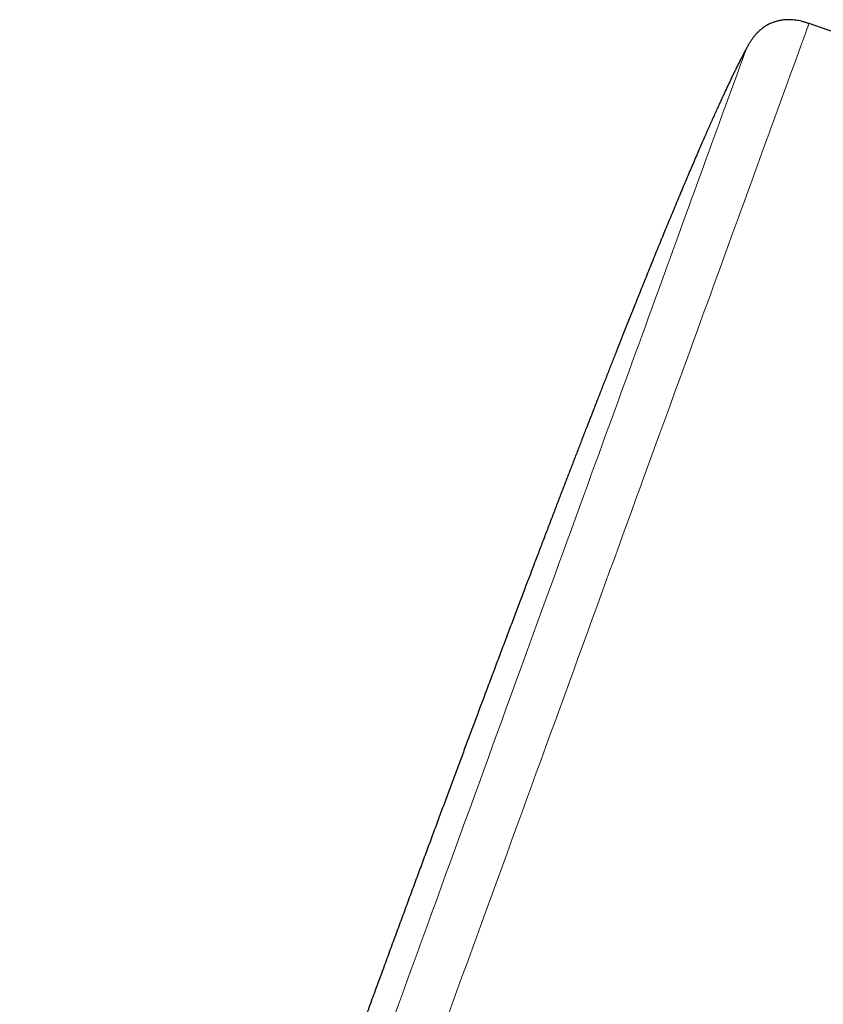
# Model space of a CAD drawing. Header units: millimetres. Extents: x 8 to 450, y 12 to 574.
# Tile 655 of 656: x 381 to 412, y 536 to 574. Entities that reach past the tile are written whole.
import ezdxf

# ---------------------------------------------------------------- set-up
doc = ezdxf.new("R2010")
doc.units = ezdxf.units.MM

msp = doc.modelspace()

# ---------------------------------------------------------------- linework, layer by layer
at = {"color": 7, "linetype": 'Continuous', "lineweight": 30}
msp.add_arc((-42.095, -750.704), 1400, 70.081968, 71.097779, dxfattribs=at)
at = {"color": 252, "linetype": 'Continuous', "lineweight": 0}
for points, knots in [([(380.97, 490.082), (381.728, 492.164), (383.97, 498.324), (388.938, 511.973), (395.282, 529.404), (401.627, 546.835), (407.005, 561.612), (410.599, 571.486), (411.44, 573.798), (411.44, 573.798)], [0.482659, 0.482659, 0.482659, 0.482659, 0.785398, 1.178097, 1.570796, 1.963495, 2.356194, 2.748894, 3.141593, 3.141593, 3.141593, 3.141593]), ([(404.216, 481.384), (404.634, 482.531), (405.118, 483.862), (406.206, 486.85), (406.81, 488.508), (408.119, 492.107), (408.826, 494.048), (410.322, 498.158), (411.111, 500.328), (412.752, 504.836), (413.604, 507.175), (415.344, 511.957), (416.233, 514.4), (418.026, 519.324), (418.929, 521.805), (420.723, 526.736), (421.615, 529.186), (423.362, 533.987), (424.218, 536.338), (425.87, 540.878), (426.667, 543.066), (428.178, 547.219), (428.893, 549.183), (430.223, 552.835), (430.837, 554.522), (431.947, 557.572), (432.443, 558.935), (433.303, 561.299), (433.668, 562.3), (434.255, 563.913), (434.478, 564.525), (434.775, 565.343), (434.85, 565.549), (434.85, 565.549)], [0, 0, 0, 0, 0.0625, 0.0625, 0.125, 0.125, 0.1875, 0.1875, 0.25, 0.25, 0.3125, 0.3125, 0.375, 0.375, 0.4375, 0.4375, 0.5, 0.5, 0.5625, 0.5625, 0.625, 0.625, 0.6875, 0.6875, 0.75, 0.75, 0.8125, 0.8125, 0.875, 0.875, 0.9375, 0.9375, 1, 1, 1, 1])]:
    msp.add_open_spline(points, degree=3, knots=knots, dxfattribs=at)
at = {"color": 7, "linetype": 'Continuous', "lineweight": 30}
for points, knots in [([(411.44, 573.798), (411.401, 573.811), (411.324, 573.838), (411.208, 573.873), (411.095, 573.902), (410.983, 573.924), (410.874, 573.939), (410.769, 573.948), (410.67, 573.951), (410.579, 573.949), (410.495, 573.944), (410.418, 573.935), (410.349, 573.924), (410.286, 573.912), (410.226, 573.898), (410.168, 573.883), (410.109, 573.864), (410.047, 573.842), (409.982, 573.816), (409.913, 573.784), (409.84, 573.746), (409.764, 573.701), (409.686, 573.649), (409.607, 573.589), (409.527, 573.522), (409.447, 573.447), (409.369, 573.364), (409.294, 573.274), (409.222, 573.177), (409.155, 573.073), (409.09, 572.964), (409.05, 572.888), (409.029, 572.85)], [0, 0, 0, 0, 0.043125, 0.084925, 0.125708, 0.165396, 0.203713, 0.240322, 0.274895, 0.30654, 0.335784, 0.362503, 0.38663, 0.409099, 0.429111, 0.450786, 0.471383, 0.493923, 0.518418, 0.544899, 0.5734, 0.603937, 0.636496, 0.671019, 0.707397, 0.745466, 0.785019, 0.825834, 0.867717, 0.910578, 0.954525, 1, 1, 1, 1]), ([(409.029, 572.849), (409.028, 572.848), (409.005, 572.804), (408.958, 572.717), (408.889, 572.584), (408.817, 572.443), (408.741, 572.294), (408.668, 572.148), (408.598, 572.005), (408.531, 571.869), (408.462, 571.726), (408.39, 571.577), (408.316, 571.421), (408.24, 571.259), (408.161, 571.09), (408.08, 570.915), (407.996, 570.732), (407.909, 570.542), (407.82, 570.345), (407.73, 570.144), (407.639, 569.94), (407.547, 569.733), (407.452, 569.519), (407.355, 569.298), (407.253, 569.064), (407.147, 568.818), (407.035, 568.558), (406.92, 568.29), (406.802, 568.013), (406.68, 567.726), (406.558, 567.437), (406.435, 567.144), (406.311, 566.848), (406.185, 566.544), (406.055, 566.23), (405.929, 565.927), (405.809, 565.634), (405.693, 565.352), (405.576, 565.064), (405.456, 564.769), (405.333, 564.468), (405.211, 564.166), (405.089, 563.863), (404.967, 563.561), (404.843, 563.252), (404.717, 562.937), (404.582, 562.599), (404.437, 562.236), (404.283, 561.849), (404.126, 561.453), (403.966, 561.048), (403.804, 560.637), (403.64, 560.219), (403.474, 559.795), (403.305, 559.363), (403.139, 558.938), (402.976, 558.52), (402.817, 558.111), (402.656, 557.695), (402.492, 557.271), (402.325, 556.839), (402.156, 556.4), (401.984, 555.954), (401.809, 555.5), (401.632, 555.038), (401.453, 554.568), (401.27, 554.091), (401.085, 553.605), (400.897, 553.112), (400.706, 552.61), (400.513, 552.1), (400.313, 551.574), (400.107, 551.03), (399.896, 550.469), (399.681, 549.899), (399.462, 549.32), (399.241, 548.731), (399.027, 548.162), (398.822, 547.614), (398.625, 547.088), (398.425, 546.554), (398.224, 546.014), (398.02, 545.469), (397.816, 544.921), (397.611, 544.369), (397.403, 543.81), (397.191, 543.239), (396.975, 542.658), (396.756, 542.065), (396.533, 541.465), (396.309, 540.857), (396.081, 540.241), (395.851, 539.617), (395.619, 538.986), (395.383, 538.347), (395.145, 537.7), (394.905, 537.045), (394.661, 536.383), (394.416, 535.712), (394.167, 535.033), (393.922, 534.365), (393.683, 533.709), (393.447, 533.065), (393.21, 532.414), (392.97, 531.757), (392.728, 531.092), (392.565, 530.646), (392.484, 530.422)], [0, 0, 0, 0, 0.0001489, 0.0032423, 0.0065221, 0.0099959, 0.0136714, 0.0175565, 0.020761, 0.0241033, 0.0275873, 0.0312166, 0.034995, 0.0389262, 0.043014, 0.0472622, 0.0516744, 0.0562545, 0.0610061, 0.065933, 0.0707424, 0.0757141, 0.0808513, 0.0861571, 0.0916346, 0.0976353, 0.1038364, 0.1102418, 0.1168552, 0.1236803, 0.1307208, 0.1375597, 0.1445966, 0.1518347, 0.159277, 0.1669268, 0.1734623, 0.1801459, 0.1869793, 0.1939644, 0.2011029, 0.2083968, 0.2154177, 0.2225798, 0.2298847, 0.2373337, 0.2449286, 0.2538801, 0.2630302, 0.2723814, 0.2819358, 0.291696, 0.3014843, 0.3114754, 0.3216717, 0.3320752, 0.3415411, 0.3511756, 0.3609802, 0.3709566, 0.3811064, 0.391431, 0.4019322, 0.4126114, 0.4234703, 0.4345104, 0.4457334, 0.4571407, 0.4687339, 0.4805148, 0.4924847, 0.5046453, 0.5175913, 0.5307501, 0.5441236, 0.5577135, 0.5715217, 0.5855501, 0.5977241, 0.6100616, 0.6225636, 0.6352315, 0.6480661, 0.6608351, 0.6737673, 0.6868636, 0.7001252, 0.713829, 0.7277071, 0.7417607, 0.755991, 0.770399, 0.784986, 0.799753, 0.8147012, 0.8298318, 0.8451459, 0.8606446, 0.8763291, 0.8922006, 0.9082601, 0.9231475, 0.9381947, 0.9534027, 0.9687723, 0.9843045, 1, 1, 1, 1])]:
    msp.add_open_spline(points, degree=3, knots=knots, dxfattribs=at)
at = {"color": 252, "linetype": 'Continuous', "lineweight": 0}
msp.add_open_spline([(409.029, 572.85), (409.029, 572.85), (408.218, 570.622), (404.755, 561.107), (399.572, 546.866), (395.496, 535.667), (393.458, 530.068)], degree=3, dxfattribs=at)

doc.saveas('drawing.dxf')
